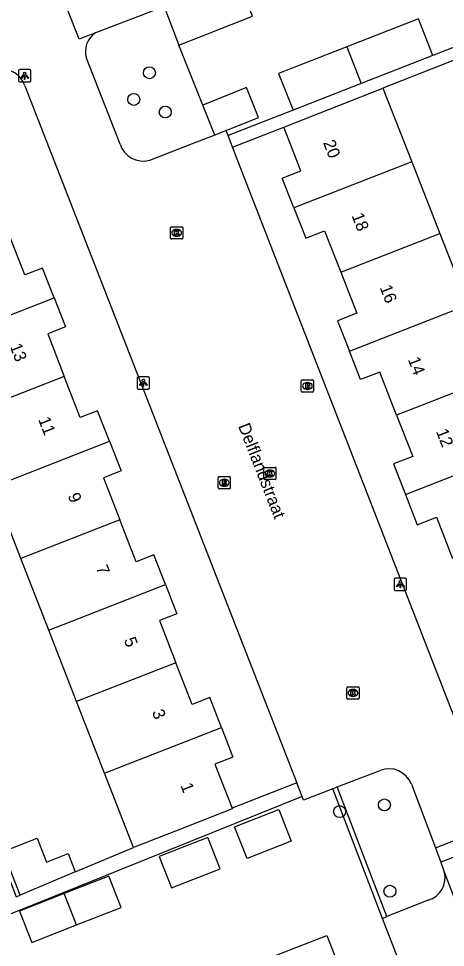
# Model space of a CAD drawing. Extents: x 159689 to 160786, y 387323 to 388339.
# Drawn here: x 160126.1 to 160161.1, y 387528.7 to 387604.9 of the extents above; entities that cross this region are included whole.
import ezdxf

# ---------------------------------------------------------------- set-up
doc = ezdxf.new("R2010")
doc.units = 0
for name, color, linetype in [('IMGEO_Boom', 7, 'Continuous'), ('IMGEO_Brandkraan', 7, 'Continuous'), ('IMGEO_Groenvoorziening', 7, 'Continuous'), ('IMGEO_Haag', 7, 'Continuous'), ('IMGEO_Kolk', 7, 'Continuous'), ('IMGEO_Lichtpunt', 7, 'Continuous'), ('IMGEO_Openbare_ruimte_label', 7, 'Continuous'), ('IMGEO_Pand', 7, 'Continuous'), ('IMGEO_Pand_nummerreeks', 7, 'Continuous'), ('IMGEO_Parkeervlak_open', 7, 'Continuous'), ('IMGEO_Rijbaan_lokaal_open', 7, 'Continuous'), ('IMGEO_Rioolput', 7, 'Continuous'), ('IMGEO_Voetpad_open', 7, 'Continuous')]:
    doc.layers.add(name, color=color, linetype=linetype)

msp = doc.modelspace()

# ---------------------------------------------------------------- linework, layer by layer
at = {"layer": 'IMGEO_Boom'}
for centre in [(160136.862, 387600.419), (160135.582, 387598.234), (160138.16, 387597.203), (160152.45, 387539.868), (160156.128, 387540.413), (160156.583, 387533.34)]:
    msp.add_circle(centre, 0.489, dxfattribs=at)
at = {"layer": 'IMGEO_Brandkraan'}
for p, q in [((160149.318, 387574.325), (160149.318, 387575.177)), ((160149.393, 387575.251), (160150.245, 387575.251)), ((160149.806, 387575.031), (160149.831, 387575.031)), ((160150.319, 387575.177), (160150.319, 387574.325)), ((160150.245, 387574.251), (160149.393, 387574.251)), ((160149.829, 387574.471), (160149.804, 387574.471))]:
    msp.add_line(p, q, dxfattribs=at)
for points in [[(160149.318, 387574.325), (160149.318, 387575.177)], [(160149.393, 387575.251), (160150.245, 387575.251)], [(160149.666, 387574.951), (160149.666, 387574.551), (160149.879, 387574.551)], [(160149.897, 387574.951), (160149.666, 387574.951)], [(160149.845, 387574.87), (160149.791, 387574.87), (160149.791, 387574.794)], [(160149.791, 387574.794), (160149.844, 387574.794)], [(160149.853, 387574.718), (160149.791, 387574.718), (160149.791, 387574.637)], [(160149.791, 387574.637), (160149.853, 387574.637)], [(160150.319, 387575.177), (160150.319, 387574.325)], [(160150.245, 387574.251), (160149.393, 387574.251)]]:
    msp.add_lwpolyline(points, dxfattribs=at)
for centre, radius, start, end in [((160149.395, 387575.175), 0.0765, 91.55205, 178.44795), ((160149.395, 387575.175), 0.0765, 91.55205, 178.44795), ((160149.846, 387574.832), 0.0379, 267.82845, 90.93552), ((160149.854, 387574.677), 0.0404, 269.87594, 90.50774), ((160149.885, 387574.802), 0.251, 268.66757, 293.53466), ((160149.901, 387574.806), 0.145, 59.4692, 91.53667), ((160149.926, 387574.853), 0.0922, 285.51372, 58.15012), ((160149.931, 387574.661), 0.105, 301.31148, 78.98903), ((160150.243, 387575.175), 0.0765, 1.55205, 88.44795), ((160150.243, 387575.175), 0.0765, 1.55205, 88.44795), ((160149.395, 387574.327), 0.0765, 181.55205, 268.44795), ((160149.395, 387574.327), 0.0765, 181.55205, 268.44795), ((160150.243, 387574.327), 0.0765, 271.55205, 358.44795), ((160150.243, 387574.327), 0.0765, 271.55205, 358.44795)]:
    msp.add_arc(centre, radius, start, end, dxfattribs=at)
for centre, major_axis, ratio, start_param, end_param in [((160149.805, 387574.751), (-0.387, 0.002), 0.722429, 4.712389, 7.853982), ((160149.83, 387574.751), (-0.39, 0.002), 0.717154, 1.570796, 4.712389)]:
    msp.add_ellipse(centre, major_axis=major_axis, ratio=ratio, start_param=start_param, end_param=end_param, dxfattribs=at)
at = {"layer": 'IMGEO_Groenvoorziening'}
for points in [[(160141.23, 387597.775), (160139.288, 387602.69)], [(160160.309, 387536.885), (160160.743, 387535.733)]]:
    msp.add_lwpolyline(points, dxfattribs=at)
at = {"layer": 'IMGEO_Haag'}
for points in [[(160156.335, 387531.262), (160152.262, 387541.887)], [(160155.964, 387531.114), (160151.889, 387541.742)]]:
    msp.add_lwpolyline(points, dxfattribs=at)
at = {"layer": 'IMGEO_Kolk'}
for p, q in [((160138.595, 387586.875), (160138.595, 387587.727)), ((160138.67, 387587.801), (160139.522, 387587.801)), ((160139.083, 387587.581), (160139.108, 387587.581)), ((160139.596, 387587.727), (160139.596, 387586.875)), ((160139.522, 387586.801), (160138.67, 387586.801)), ((160139.106, 387587.021), (160139.081, 387587.021)), ((160146.24, 387567.154), (160146.24, 387568.006)), ((160146.315, 387568.08), (160147.167, 387568.08)), ((160146.728, 387567.86), (160146.753, 387567.86)), ((160147.241, 387568.006), (160147.241, 387567.154)), ((160147.167, 387567.08), (160146.315, 387567.08)), ((160146.751, 387567.3), (160146.726, 387567.3)), ((160153.055, 387549.166), (160153.055, 387550.018)), ((160153.13, 387550.092), (160153.982, 387550.092)), ((160153.543, 387549.872), (160153.568, 387549.872)), ((160154.056, 387550.018), (160154.056, 387549.166)), ((160153.982, 387549.092), (160153.13, 387549.092)), ((160153.566, 387549.312), (160153.541, 387549.312))]:
    msp.add_line(p, q, dxfattribs=at)
for points in [[(160138.595, 387586.875), (160138.595, 387587.727)], [(160138.67, 387587.801), (160139.522, 387587.801)], [(160138.916, 387587.501), (160139.039, 387587.501), (160139.039, 387587.35), (160139.169, 387587.501), (160139.333, 387587.501), (160139.187, 387587.35), (160139.34, 387587.101), (160139.188, 387587.101), (160139.103, 387587.265), (160139.039, 387587.198), (160139.039, 387587.101), (160138.916, 387587.101), (160138.916, 387587.501)], [(160139.596, 387587.727), (160139.596, 387586.875)], [(160139.522, 387586.801), (160138.67, 387586.801)], [(160146.24, 387567.154), (160146.24, 387568.006)], [(160146.315, 387568.08), (160147.167, 387568.08)], [(160146.561, 387567.78), (160146.684, 387567.78), (160146.684, 387567.629), (160146.814, 387567.78), (160146.978, 387567.78), (160146.832, 387567.629), (160146.985, 387567.38), (160146.833, 387567.38), (160146.748, 387567.544), (160146.684, 387567.477), (160146.684, 387567.38), (160146.561, 387567.38), (160146.561, 387567.78)], [(160147.241, 387568.006), (160147.241, 387567.154)], [(160147.167, 387567.08), (160146.315, 387567.08)], [(160153.055, 387549.166), (160153.055, 387550.018)], [(160153.13, 387550.092), (160153.982, 387550.092)], [(160153.376, 387549.792), (160153.499, 387549.792), (160153.499, 387549.641), (160153.629, 387549.792), (160153.793, 387549.792), (160153.647, 387549.641), (160153.8, 387549.392), (160153.648, 387549.392), (160153.563, 387549.556), (160153.499, 387549.489), (160153.499, 387549.392), (160153.376, 387549.392), (160153.376, 387549.792)], [(160154.056, 387550.018), (160154.056, 387549.166)], [(160153.982, 387549.092), (160153.13, 387549.092)]]:
    msp.add_lwpolyline(points, dxfattribs=at)
for centre, start, end in [((160138.672, 387587.725), 91.55205, 178.44795), ((160138.672, 387587.725), 91.55205, 178.44795), ((160139.52, 387587.725), 1.55205, 88.44795), ((160139.52, 387587.725), 1.55205, 88.44795), ((160138.672, 387586.877), 181.55205, 268.44795), ((160138.672, 387586.877), 181.55205, 268.44795), ((160139.52, 387586.877), 271.55205, 358.44795), ((160139.52, 387586.877), 271.55205, 358.44795), ((160146.317, 387568.004), 91.55205, 178.44795), ((160146.317, 387568.004), 91.55205, 178.44795), ((160147.165, 387568.004), 1.55205, 88.44795), ((160147.165, 387568.004), 1.55205, 88.44795), ((160146.317, 387567.156), 181.55205, 268.44795), ((160146.317, 387567.156), 181.55205, 268.44795), ((160147.165, 387567.156), 271.55205, 358.44795), ((160147.165, 387567.156), 271.55205, 358.44795), ((160153.132, 387550.016), 91.55205, 178.44795), ((160153.132, 387550.016), 91.55205, 178.44795), ((160153.98, 387550.016), 1.55205, 88.44795), ((160153.98, 387550.016), 1.55205, 88.44795), ((160153.132, 387549.168), 181.55205, 268.44795), ((160153.132, 387549.168), 181.55205, 268.44795), ((160153.98, 387549.168), 271.55205, 358.44795), ((160153.98, 387549.168), 271.55205, 358.44795)]:
    msp.add_arc(centre, 0.0765, start, end, dxfattribs=at)
for centre, major_axis, ratio, start_param, end_param in [((160139.082, 387587.301), (-0.387, 0.002), 0.722429, 4.712389, 7.853982), ((160139.107, 387587.301), (-0.39, 0.002), 0.717154, 1.570796, 4.712389), ((160146.727, 387567.58), (-0.387, 0.002), 0.722429, 4.712389, 7.853982), ((160146.752, 387567.58), (-0.39, 0.002), 0.717154, 1.570796, 4.712389), ((160153.542, 387549.592), (-0.387, 0.002), 0.722429, 4.712389, 7.853982), ((160153.567, 387549.592), (-0.39, 0.002), 0.717154, 1.570796, 4.712389)]:
    msp.add_ellipse(centre, major_axis=major_axis, ratio=ratio, start_param=start_param, end_param=end_param, dxfattribs=at)
at = {"layer": 'IMGEO_Lichtpunt'}
for p, q in [((160126.137, 387600.583), (160126.137, 387599.776)), ((160126.137, 387600.583), (160126.137, 387599.776)), ((160127.039, 387600.678), (160126.231, 387600.678)), ((160127.039, 387600.678), (160126.231, 387600.678)), ((160127.133, 387599.776), (160127.133, 387600.583)), ((160127.133, 387599.776), (160127.133, 387600.583)), ((160126.231, 387599.682), (160127.039, 387599.682)), ((160126.231, 387599.682), (160127.039, 387599.682)), ((160135.866, 387575.403), (160135.866, 387574.596)), ((160135.866, 387575.403), (160135.866, 387574.596)), ((160136.768, 387575.498), (160135.96, 387575.498)), ((160136.768, 387575.498), (160135.96, 387575.498)), ((160136.862, 387574.596), (160136.862, 387575.403)), ((160136.862, 387574.596), (160136.862, 387575.403)), ((160135.96, 387574.502), (160136.768, 387574.502)), ((160135.96, 387574.502), (160136.768, 387574.502)), ((160156.938, 387558.902), (160156.938, 387558.095)), ((160156.938, 387558.902), (160156.938, 387558.095)), ((160157.84, 387558.997), (160157.032, 387558.997)), ((160157.84, 387558.997), (160157.032, 387558.997)), ((160157.934, 387558.095), (160157.934, 387558.902)), ((160157.934, 387558.095), (160157.934, 387558.902)), ((160157.032, 387558.001), (160157.84, 387558.001)), ((160157.032, 387558.001), (160157.84, 387558.001))]:
    msp.add_line(p, q, dxfattribs=at)
for points in [[(160126.511, 387600.247), (160126.55, 387600.219), (160126.362, 387599.957), (160126.324, 387599.984), (160126.511, 387600.247)], [(160126.613, 387600.199), (160126.66, 387600.199), (160126.66, 387599.877), (160126.613, 387599.877), (160126.613, 387600.199)], [(160126.723, 387600.219), (160126.761, 387600.246), (160126.948, 387599.984), (160126.909, 387599.956), (160126.723, 387600.219)], [(160136.24, 387575.067), (160136.279, 387575.039), (160136.091, 387574.777), (160136.053, 387574.804), (160136.24, 387575.067)], [(160136.342, 387575.019), (160136.389, 387575.019), (160136.389, 387574.697), (160136.342, 387574.697), (160136.342, 387575.019)], [(160136.452, 387575.039), (160136.49, 387575.066), (160136.677, 387574.804), (160136.638, 387574.776), (160136.452, 387575.039)], [(160157.312, 387558.566), (160157.351, 387558.538), (160157.163, 387558.276), (160157.125, 387558.303), (160157.312, 387558.566)], [(160157.414, 387558.518), (160157.461, 387558.518), (160157.461, 387558.196), (160157.414, 387558.196), (160157.414, 387558.518)], [(160157.524, 387558.538), (160157.562, 387558.565), (160157.749, 387558.303), (160157.71, 387558.275), (160157.524, 387558.538)]]:
    msp.add_lwpolyline(points, dxfattribs=at)
for centre in [(160126.636, 387600.381), (160136.365, 387575.201), (160157.437, 387558.7)]:
    msp.add_circle(centre, 0.0994, dxfattribs=at)
for centre, start, end in [((160126.231, 387600.583), 90, 180), ((160126.231, 387600.583), 90, 180), ((160127.039, 387600.583), 0, 90), ((160127.039, 387600.583), 0, 90), ((160126.231, 387599.776), 180, 270), ((160126.231, 387599.776), 180, 270), ((160127.039, 387599.776), 270, 0), ((160127.039, 387599.776), 270, 360), ((160135.96, 387575.403), 90, 180), ((160135.96, 387575.403), 90, 180), ((160136.768, 387575.403), 0, 90), ((160136.768, 387575.403), 0, 90), ((160135.96, 387574.596), 180, 270), ((160135.96, 387574.596), 180, 270), ((160136.768, 387574.596), 270, 0), ((160136.768, 387574.596), 270, 360), ((160157.032, 387558.902), 90, 180), ((160157.032, 387558.902), 90, 180), ((160157.84, 387558.902), 0, 90), ((160157.84, 387558.902), 0, 90), ((160157.032, 387558.095), 180, 270), ((160157.032, 387558.095), 180, 270), ((160157.84, 387558.095), 270, 0), ((160157.84, 387558.095), 270, 360)]:
    msp.add_arc(centre, 0.0946, start, end, dxfattribs=at)
at = {"layer": 'IMGEO_Pand'}
for points in [[(160139.288, 387602.69), (160145.313, 387605.047), (160144.194, 387607.906)], [(160138.055, 387605.844), (160138.171, 387605.547), (160139.288, 387602.69)], [(160160.101, 387601.828), (160158.922, 387604.843), (160153.054, 387602.549)], [(160153.054, 387602.549), (160147.46, 387600.363), (160148.639, 387597.348)], [(160153.054, 387602.549), (160154.233, 387599.534)], [(160160.101, 387601.828), (160154.233, 387599.534)], [(160143.152, 387595.679), (160145.814, 387596.752), (160144.818, 387599.221), (160141.23, 387597.775)], [(160147.884, 387595.967), (160152.541, 387597.789), (160156.013, 387599.148)], [(160154.233, 387599.534), (160148.639, 387597.348)], [(160156.013, 387599.148), (160158.372, 387593.122)], [(160142.226, 387595.305), (160141.23, 387597.775)], [(160148.707, 387589.344), (160147.751, 387591.786), (160149.285, 387592.386), (160147.884, 387595.967)], [(160143.152, 387595.679), (160142.226, 387595.305)], [(160158.372, 387593.122), (160148.707, 387589.344)], [(160158.372, 387593.122), (160160.667, 387587.257)], [(160148.707, 387589.344), (160149.68, 387586.859), (160151.223, 387587.463), (160152.547, 387584.081)], [(160129.041, 387581.971), (160128.09, 387584.414), (160126.636, 387583.848), (160125.301, 387587.274)], [(160152.547, 387584.081), (160160.667, 387587.257)], [(160160.667, 387587.257), (160162.964, 387581.389)], [(160152.547, 387584.081), (160153.862, 387580.72), (160152.279, 387580.1), (160153.26, 387577.595)], [(160119.458, 387578.232), (160129.041, 387581.971)], [(160129.041, 387581.971), (160129.971, 387579.584), (160128.522, 387579.019), (160129.879, 387575.535)], [(160153.26, 387577.595), (160162.964, 387581.389)], [(160157.131, 387572.345), (160155.745, 387575.886), (160154.17, 387575.27), (160153.26, 387577.595)], [(160129.879, 387575.535), (160121.745, 387572.362)], [(160133.59, 387570.221), (160132.616, 387572.721), (160131.192, 387572.166), (160129.879, 387575.535)], [(160165.26, 387575.523), (160157.131, 387572.345)], [(160157.131, 387572.345), (160158.449, 387568.977), (160156.872, 387568.36), (160157.85, 387565.861)], [(160157.85, 387565.861), (160167.556, 387569.657), (160170.258, 387570.714)], [(160124.032, 387566.492), (160133.59, 387570.221)], [(160133.59, 387570.221), (160134.537, 387567.792), (160133.086, 387567.226), (160134.427, 387563.784)], [(160126.319, 387560.621), (160124.032, 387566.492)], [(160157.85, 387565.861), (160158.822, 387563.378), (160160.396, 387563.995), (160161.721, 387560.61)], [(160134.427, 387563.784), (160126.319, 387560.621)], [(160138.172, 387558.483), (160137.224, 387560.915), (160135.766, 387560.347), (160134.427, 387563.784)], [(160128.606, 387554.751), (160126.319, 387560.621)], [(160128.606, 387554.751), (160138.172, 387558.483)], [(160138.172, 387558.483), (160139.111, 387556.073), (160137.683, 387555.517), (160139.031, 387552.056)], [(160130.893, 387548.88), (160128.606, 387554.751)], [(160139.031, 387552.056), (160130.893, 387548.88)], [(160142.765, 387546.75), (160141.806, 387549.211), (160140.359, 387548.647), (160139.031, 387552.056)], [(160133.179, 387543.011), (160130.893, 387548.88)], [(160133.179, 387543.011), (160142.765, 387546.75)], [(160142.765, 387546.75), (160143.708, 387544.329), (160142.23, 387543.753), (160143.638, 387540.14)], [(160135.548, 387536.931), (160133.179, 387543.011)], [(160143.638, 387540.14), (160143.657, 387540.09), (160138.999, 387538.275), (160135.548, 387536.931)], [(160143.852, 387538.612), (160147.476, 387540.031), (160148.49, 387537.442), (160144.866, 387536.023), (160143.852, 387538.612)], [(160126.275, 387533.021), (160124.879, 387536.597), (160127.654, 387537.681), (160128.416, 387535.73), (160130.197, 387536.425), (160130.785, 387534.923)], [(160141.658, 387537.755), (160137.656, 387536.192), (160138.665, 387533.608), (160142.668, 387535.167), (160141.658, 387537.755)], [(160130.785, 387534.923), (160126.275, 387533.021)], [(160130.882, 387530.576), (160134.544, 387532.002), (160133.539, 387534.584), (160129.878, 387533.154)], [(160129.878, 387533.154), (160126.208, 387531.721), (160127.211, 387529.146), (160130.882, 387530.576)], [(160130.882, 387530.576), (160129.878, 387533.154)], [(160145.375, 387527.371), (160151.419, 387529.721), (160154.439, 387521.952), (160148.394, 387519.602)]]:
    msp.add_lwpolyline(points, dxfattribs=at)
at = {"layer": 'IMGEO_Parkeervlak_open'}
for points in [[(160137.223, 387605.524), (160136.118, 387605.099), (160132.433, 387603.683)], [(160159.704, 387532.609), (160156.335, 387531.262)], [(160155.964, 387531.114), (160156.335, 387531.262)], [(160160.319, 387519.908), (160155.964, 387531.114)]]:
    msp.add_lwpolyline(points, dxfattribs=at)
msp.add_arc((160159.205, 387534.444), 1.902, 285.19947, 15.14685, dxfattribs=at)
at = {"layer": 'IMGEO_Rijbaan_lokaal_open'}
for points in [[(160132.433, 387603.683), (160131.091, 387603.167), (160126.718, 387614.332)], [(160134.459, 387594.572), (160131.7, 387601.612)], [(160126.655, 387599.342), (160148.952, 387542.214)], [(160142.226, 387595.305), (160140.359, 387594.587), (160136.867, 387593.243)], [(160143.31, 387595.273), (160143.152, 387595.679)], [(160143.678, 387594.329), (160143.31, 387595.273)], [(160165.953, 387537.124), (160143.678, 387594.329)], [(160152.262, 387541.887), (160155.775, 387543.25)], [(160149.389, 387541.094), (160148.952, 387542.214)], [(160151.889, 387541.742), (160152.262, 387541.887)], [(160158.339, 387542.117), (160160.309, 387536.885)], [(160151.889, 387541.742), (160149.498, 387540.815), (160149.389, 387541.094)], [(160160.309, 387536.885), (160163.063, 387537.959), (160163.489, 387536.774), (160160.743, 387535.733)], [(160160.743, 387535.733), (160161.041, 387534.941)], [(160161.041, 387534.941), (160165.929, 387522.126)]]:
    msp.add_lwpolyline(points, dxfattribs=at)
for centre, radius, start, end in [((160133.402, 387602.175), 1.792, 122.71146, 198.3072), ((160124.881, 387598.809), 1.852, 16.73572, 102.06475), ((160136.361, 387595.172), 1.994, 197.50177, 284.70871), ((160156.49, 387541.4), 1.983, 21.18344, 111.13647)]:
    msp.add_arc(centre, radius, start, end, dxfattribs=at)
at = {"layer": 'IMGEO_Rioolput'}
for p, q in [((160142.496, 387566.394), (160142.496, 387567.246)), ((160142.571, 387567.32), (160143.423, 387567.32)), ((160142.984, 387567.1), (160143.009, 387567.1)), ((160143.497, 387567.246), (160143.497, 387566.394)), ((160143.423, 387566.32), (160142.571, 387566.32)), ((160143.007, 387566.54), (160142.982, 387566.54))]:
    msp.add_line(p, q, dxfattribs=at)
for points in [[(160142.496, 387566.394), (160142.496, 387567.246)], [(160142.571, 387567.32), (160143.423, 387567.32)], [(160143.085, 387567.018), (160142.833, 387567.02), (160142.833, 387566.62)], [(160143.011, 387566.939), (160142.957, 387566.939), (160142.957, 387566.858)], [(160143.497, 387567.246), (160143.497, 387566.394)], [(160143.423, 387566.32), (160142.571, 387566.32)], [(160142.833, 387566.62), (160142.957, 387566.62), (160142.957, 387566.782), (160142.968, 387566.782)], [(160142.957, 387566.858), (160143.009, 387566.858)], [(160143.015, 387566.753), (160143.086, 387566.62), (160143.226, 387566.62), (160143.161, 387566.746)]]:
    msp.add_lwpolyline(points, dxfattribs=at)
for centre, radius, start, end in [((160142.573, 387567.244), 0.0765, 91.55205, 178.44795), ((160142.573, 387567.244), 0.0765, 91.55205, 178.44795), ((160143.017, 387566.843), 0.0964, 77.00612, 93.18647), ((160143.031, 387566.9), 0.0378, 276.66336, 79.67722), ((160143.084, 387566.908), 0.109, 350.36119, 89.41601), ((160143.082, 387566.908), 0.112, 277.58423, 350.98172), ((160143.421, 387567.244), 0.0765, 1.55205, 88.44795), ((160143.421, 387567.244), 0.0765, 1.55205, 88.44795), ((160142.573, 387566.396), 0.0765, 181.55205, 268.44795), ((160142.573, 387566.396), 0.0765, 181.55205, 268.44795), ((160142.967, 387566.729), 0.0533, 26.02933, 88.69889), ((160142.993, 387567.047), 0.19, 274.7715, 282.96867), ((160143.066, 387566.693), 0.108, 29.51342, 73.79051), ((160143.421, 387566.396), 0.0765, 271.55205, 358.44795), ((160143.421, 387566.396), 0.0765, 271.55205, 358.44795)]:
    msp.add_arc(centre, radius, start, end, dxfattribs=at)
for centre, major_axis, ratio, start_param, end_param in [((160142.983, 387566.82), (-0.387, 0.002), 0.722429, 4.712389, 7.853982), ((160143.008, 387566.82), (-0.39, 0.002), 0.717154, 1.570796, 4.712389)]:
    msp.add_ellipse(centre, major_axis=major_axis, ratio=ratio, start_param=start_param, end_param=end_param, dxfattribs=at)
at = {"layer": 'IMGEO_Voetpad_open'}
for points in [[(160165.928, 387602.821), (160165.851, 387603.017), (160165.461, 387602.863), (160156.013, 387599.148)], [(160162.337, 387602.702), (160160.101, 387601.828)], [(160148.639, 387597.348), (160143.31, 387595.273)], [(160143.678, 387594.329), (160147.884, 387595.967)], [(160118.212, 387552.87), (160125.946, 387532.883), (160126.275, 387533.021)], [(160148.952, 387542.214), (160143.638, 387540.14)], [(160149.389, 387541.094), (160121.746, 387529.978)], [(160130.785, 387534.923), (160135.548, 387536.931)]]:
    msp.add_lwpolyline(points, dxfattribs=at)

# ---------------------------------------------------------------- texts
at = {"layer": 'IMGEO_Openbare_ruimte_label'}
msp.add_text('Delflandstraat', height=1, rotation=291.40774, dxfattribs=at).set_placement((160144.119, 387571.471))
at = {"layer": 'IMGEO_Pand_nummerreeks'}
for s, rotation, p in [('20', 291.36465, (160151.084, 387594.702)), ('18', 291.36465, (160153.425, 387588.719)), ('16', 291.36465, (160155.731, 387582.823)), ('13', 291.24321, (160125.389, 387578.029)), ('14', 291.36465, (160158.039, 387576.925)), ('11', 291.24321, (160127.73, 387572.008)), ('12', 291.36539, (160160.346, 387571.029)), ('9', 291.24321, (160130.154, 387565.772)), ('7', 291.24321, (160132.453, 387559.858)), ('5', 291.24321, (160134.752, 387553.944)), ('3', 291.24321, (160137.051, 387548.03)), ('1', 291.24506, (160139.392, 387542.008))]:
    msp.add_text(s, height=1, rotation=rotation, dxfattribs=at).set_placement(p)

doc.saveas('drawing.dxf')
